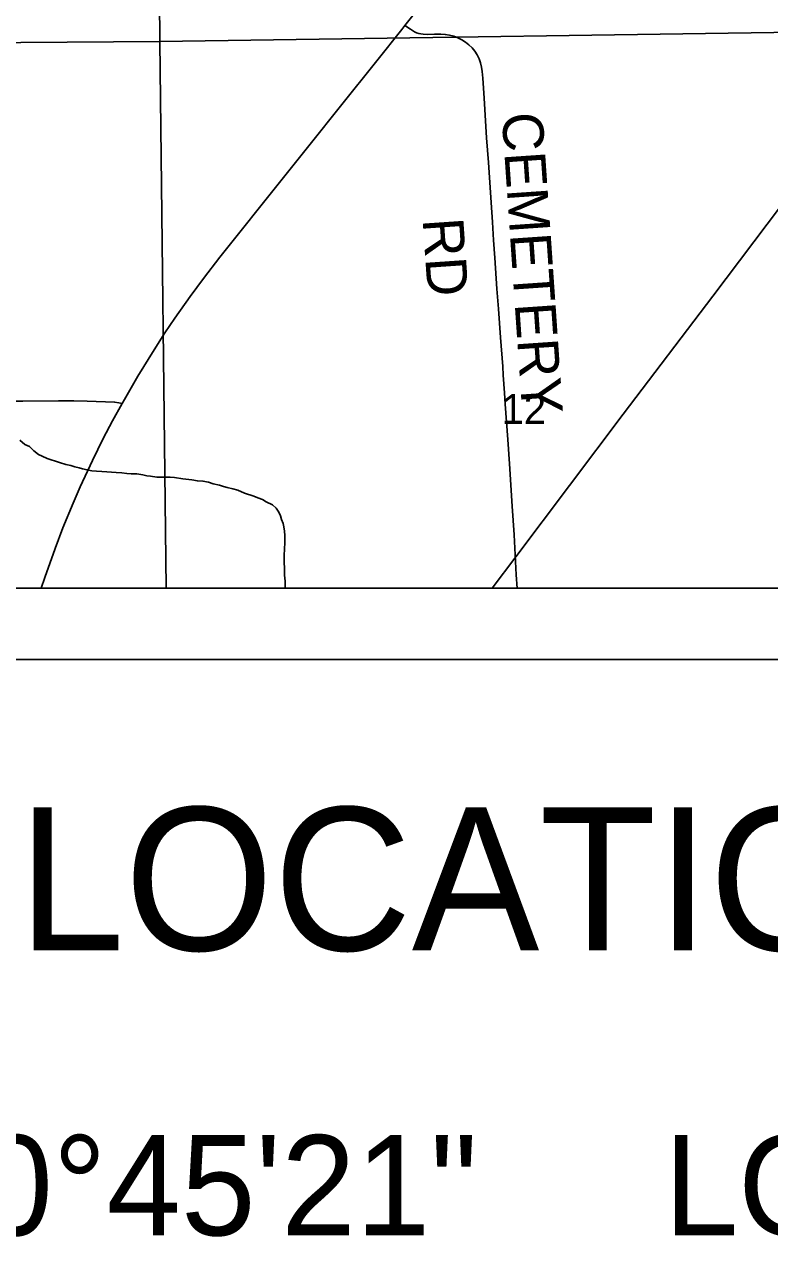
# Model space of a CAD drawing. Extents: x 0 to 34, y 0 to 22.
# Drawn here: x 4.435 to 5.477, y 13.194 to 14.887 of the extents above; entities that cross this region are included whole.
import ezdxf

# ---------------------------------------------------------------- set-up
doc = ezdxf.new("R2010")
doc.units = 0
for name, color, linetype in [('Default', 7, 'Continuous'), ('GM_X_Minor_River', 7, 'Continuous'), ('GM_X_Rail_Line', 7, 'Continuous'), ('GM_X_Section', 7, 'Continuous'), ('GM_X_Section_Text', 7, 'Continuous'), ('GM_X_State_Route', 7, 'Continuous'), ('GM_X_Township_Road', 7, 'Continuous'), ('GM_X_Township_Road_Text', 7, 'Continuous'), ('SH_Data', 7, 'Continuous'), ('SH_Text', 7, 'Continuous')]:
    doc.layers.add(name, color=color, linetype=linetype)

msp = doc.modelspace()

# ---------------------------------------------------------------- linework, layer by layer
at = {"layer": 'Default'}
for points in [[(3.6266, 14.1), (4.6336, 14.1), (4.6247, 14.8633), (4.1707, 14.8603), (3.6188, 14.8751)], [(4.6336, 14.1), (5.6382, 14.1), (5.6415, 14.8783), (4.6247, 14.8633)]]:
    msp.add_lwpolyline(points, close=True, dxfattribs=at)
at = {"layer": 'GM_X_Minor_River'}
msp.add_lwpolyline([(4.7998, 14.1), (4.7998, 14.1097), (4.799, 14.118), (4.799, 14.1268), (4.7986, 14.1367), (4.7986, 14.1454), (4.799, 14.1549), (4.7993, 14.1629), (4.7993, 14.1732), (4.7989, 14.1796), (4.7981, 14.1853), (4.7973, 14.1903), (4.795, 14.1956), (4.7935, 14.2006), (4.7912, 14.2059), (4.7874, 14.2116), (4.7824, 14.2162), (4.7736, 14.2203), (4.7683, 14.2238), (4.7618, 14.2261), (4.7564, 14.2283), (4.7431, 14.2325), (4.7339, 14.2367), (4.727, 14.2386), (4.719, 14.2405), (4.714, 14.2417), (4.7083, 14.2436), (4.6995, 14.2455), (4.693, 14.2478), (4.685, 14.2493), (4.6774, 14.2497), (4.6694, 14.2512), (4.6568, 14.2527), (4.6453, 14.2543), (4.6392, 14.255), (4.6205, 14.255), (4.6117, 14.2562), (4.6068, 14.2566), (4.601, 14.2581), (4.5926, 14.2596), (4.585, 14.2596), (4.5789, 14.26), (4.5716, 14.2608), (4.564, 14.2615), (4.551, 14.2623), (4.5438, 14.2627), (4.5365, 14.2631), (4.5297, 14.2638), (4.5235, 14.265), (4.5171, 14.2665), (4.5121, 14.268), (4.506, 14.2695), (4.5006, 14.2711), (4.4938, 14.2726), (4.4846, 14.2753), (4.4674, 14.281), (4.4605, 14.2844), (4.4552, 14.2863), (4.4491, 14.2916), (4.4426, 14.2977), (4.4365, 14.3004), (4.4292, 14.3065)], dxfattribs=at)
at = {"layer": 'GM_X_Rail_Line'}
msp.add_lwpolyline([(5.0891, 14.1), (5.1221, 14.1437), (5.272, 14.3429), (5.3972, 14.5075), (5.4919, 14.6329), (5.5336, 14.6891), (5.7438, 14.9674), (6.7216, 16.2626)], dxfattribs=at)
at = {"layer": 'GM_X_Section'}
for points in [[(3.6166, 15.8725), (4.6171, 15.8766), (4.6247, 14.8633), (4.1707, 14.8603), (3.6188, 14.8751)], [(5.6379, 15.8781), (5.6415, 14.8783), (4.6247, 14.8633), (4.6171, 15.8766)]]:
    msp.add_lwpolyline(points, close=True, dxfattribs=at)
at = {"layer": 'GM_X_State_Route'}
for points in [[(2.1, 14.1), (5.6455, 14.1), (5.6436, 15.468)], [(4.4591, 14.1), (4.4641, 14.1147), (4.4785, 14.1552), (4.4896, 14.1842), (4.5038, 14.2187), (4.5137, 14.2415), (4.5309, 14.2781), (4.5459, 14.3088), (4.5589, 14.3336), (4.5723, 14.3579), (4.5754, 14.3635), (4.594, 14.3958), (4.6168, 14.4328), (4.6319, 14.4564), (4.6458, 14.4769), (4.6675, 14.5073), (4.686, 14.5323), (4.7087, 14.5619), (4.796, 14.6711), (4.8348, 14.7198), (4.8775, 14.7732), (4.928, 14.8363), (4.9628, 14.8801), (4.9673, 14.8857), (4.9919, 14.9166)]]:
    msp.add_lwpolyline(points, dxfattribs=at)
at = {"layer": 'GM_X_Township_Road'}
for points in [[(5.124, 14.1), (5.1229, 14.1183), (5.1217, 14.1369), (5.1207, 14.1555), (5.1197, 14.1741), (5.1173, 14.2144), (5.1133, 14.2733), (5.1109, 14.3073), (5.1091, 14.3321), (5.1074, 14.3569), (5.1063, 14.3724), (5.1046, 14.3971), (5.1039, 14.4095), (5.101, 14.4498), (5.098, 14.49), (5.0959, 14.5179), (5.093, 14.5613), (5.0912, 14.5861), (5.0896, 14.6108), (5.0876, 14.6387), (5.0838, 14.6945), (5.0814, 14.7286), (5.0781, 14.7844), (5.0763, 14.8123), (5.0753, 14.8215), (5.0743, 14.8276), (5.0729, 14.8336), (5.071, 14.8393), (5.0683, 14.8448), (5.065, 14.8499), (5.0611, 14.8546), (5.0567, 14.8588), (5.0518, 14.8625), (5.0466, 14.8658), (5.0412, 14.8685), (5.0355, 14.8707), (5.0296, 14.8722), (5.0236, 14.8732), (5.0176, 14.8736), (5.0084, 14.8735), (4.999, 14.8732), (4.9928, 14.8736), (4.9896, 14.874), (4.9866, 14.8747), (4.9835, 14.8757), (4.9806, 14.877), (4.9778, 14.8786), (4.9752, 14.8804), (4.9673, 14.8857)], [(4.1301, 14.3621), (4.1514, 14.3622), (4.1915, 14.3621), (4.2224, 14.3622), (4.2569, 14.3628), (4.2817, 14.3636), (4.3034, 14.3635), (4.3314, 14.3629), (4.3531, 14.362), (4.3647, 14.3617), (4.381, 14.3611), (4.3934, 14.3611), (4.4089, 14.3609), (4.4337, 14.3612), (4.4832, 14.3614), (4.5049, 14.3616), (4.5235, 14.3612), (4.5616, 14.3597), (4.5675, 14.3587), (4.5723, 14.3579)]]:
    msp.add_lwpolyline(points, dxfattribs=at)
at = {"layer": 'SH_Data'}
for p, q in [((2.1, 14.1), (8.9, 14.1)), ((2, 14), (9, 14))]:
    msp.add_line(p, q, dxfattribs=at)

# ---------------------------------------------------------------- texts
at = {"layer": 'GM_X_Section_Text'}
msp.add_text('12', height=0.04186, rotation=0, dxfattribs=at).set_placement((5.1022, 14.329))
at = {"layer": 'GM_X_Township_Road_Text'}
for s, rotation, p in [('CEMETERY', 273.9318, (5.1024, 14.7626)), ('RD', 273.9449, (4.9919, 14.6152))]:
    msp.add_text(s, height=0.05682, rotation=rotation, dxfattribs=at).set_placement(p)
at = {"layer": 'SH_Text'}
for s, height, p in [('LOCATION MAP', 0.2, (4.4269, 13.5937)), ('LATITUDE:  N40°45\'21"     LONGITUDE:  S81°59\'48"', 0.14, (3.071, 13.1958))]:
    msp.add_text(s, height=height, dxfattribs=at).set_placement(p)

doc.saveas('drawing.dxf')
